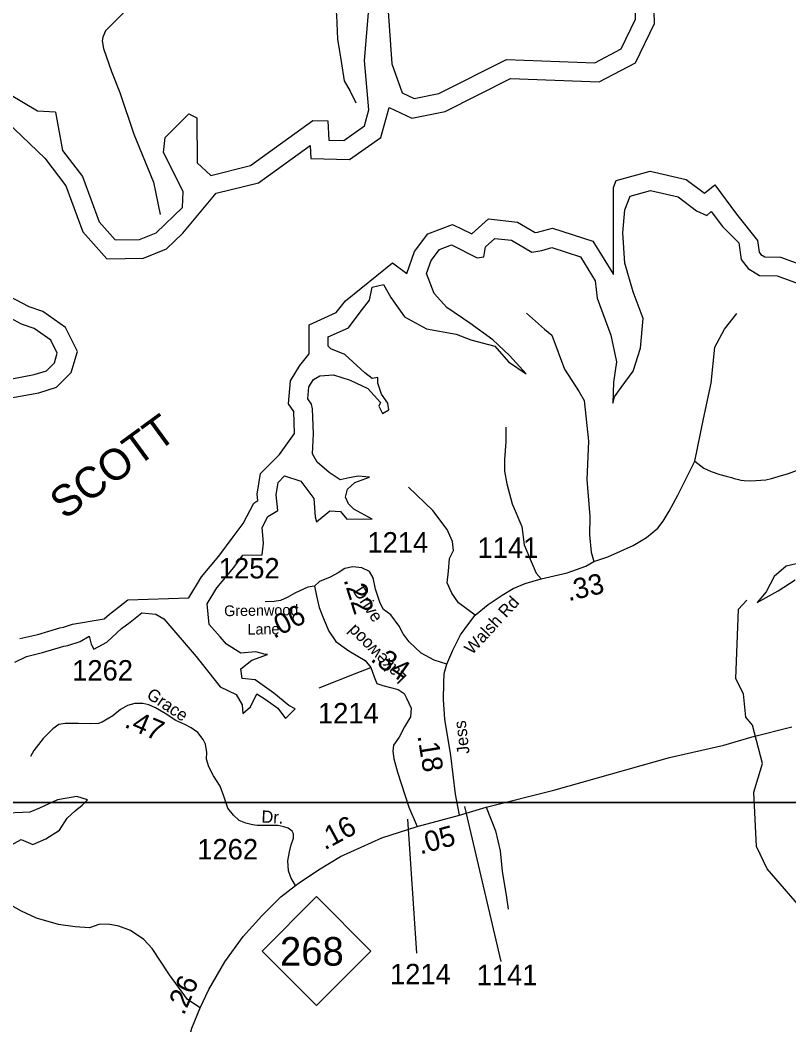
# Model space of a CAD drawing. Extents: x 1248089 to 1457196, y 820910 to 988753.
# Drawn here: x 1331201 to 1335904, y 867474 to 873625 of the extents above; entities that cross this region are included whole.
import ezdxf

# ---------------------------------------------------------------- set-up
doc = ezdxf.new("R2010")
doc.units = 0
for name, color, linetype in [('Exist Hydrographic Buffer Line', 7, 'Continuous'), ('Exist Hydrographic Misc Water Feature', 7, 'Continuous'), ('Exist Hydrographic Reservoir', 7, 'Continuous'), ('Exist Hydrographic Reservoir Label', 7, 'Continuous'), ('Exist Road Non-System Type 51', 7, 'Continuous'), ('Exist Road Primary NC Attributed', 7, 'Continuous'), ('Exist Road Primary NC Shield CELL', 7, 'Continuous'), ('Exist Road Primary NC Shield Number Label', 7, 'Continuous'), ('Exist Road Secondary Type 51 Attributed', 7, 'Continuous'), ('Exist Road Secondary Type 51 Label', 7, 'Continuous'), ('Map Preparation Inset Cut Line', 7, 'Continuous'), ('Prop CMT Slope Fill', 7, 'Continuous'), ('Prop GRAU CAT1 Cell', 7, 'Continuous'), ('Prop Lane Lines', 7, 'Continuous')]:
    doc.layers.add(name, color=color, linetype=linetype)

msp = doc.modelspace()

# ---------------------------------------------------------------- linework, layer by layer
at = {"layer": 'Exist Hydrographic Buffer Line'}
for points in [[(1333458, 873089.8), (1333597.3, 873025), (1333800.5, 873065.1), (1334201, 873267.3), (1334744.5, 873246.4), (1334964.9, 873364.2), (1335081.2, 873604.8), (1335076.2, 873833.3), (1334988.4, 874102.9)], [(1331068.6, 873048.8), (1331352.9, 872779.1), (1331480.9, 872611.2), (1331584.3, 872329.4), (1331731, 872162.9), (1331955.4, 872168.1), (1332096.1, 872224.8), (1332197.2, 872321.2), (1332401, 872564.5), (1332659, 872628.9), (1332975.5, 872856.5), (1332979.6, 872776.7), (1333216.1, 872772.2), (1333407.6, 872906.8), (1333458, 873089.8)], [(1332787.5, 870965.4), (1332880, 871093.5), (1332874.9, 871229.5), (1332843.5, 871276.6), (1332854.4, 871417.6), (1332912.8, 871511.1), (1332970.2, 871581.3), (1332970.2, 871759.1), (1333135.3, 871834.2), (1333191.2, 871907.3), (1333479.8, 872139.2), (1333566.1, 872074), (1333614, 872208.3), (1333694.9, 872316.3), (1333846.3, 872374.6), (1333963.7, 872315.9), (1334066.6, 872408.5), (1334243.8, 872388.8), (1334352.2, 872324.7), (1334367.2, 872327.5), (1334457.4, 872352.1), (1334704.9, 872272.2), (1334831, 872067.2), (1334831.1, 872600.8), (1334848.3, 872643.9), (1335055.5, 872700.4), (1335276.4, 872648.8), (1335387.4, 872565.5), (1335450.4, 872616), (1335584.3, 872437.4), (1335712.5, 872276.4)], [(1335712.5, 872276.4), (1335722.5, 872204.6), (1335733, 872190.6), (1335757.7, 872175.8), (1335853.3, 872172.7), (1336016.5, 872115.3)], [(1331144.5, 871312.1), (1331315.1, 871344.1), (1331423.4, 871377.4), (1331512.9, 871467), (1331551.5, 871595.9), (1331478.2, 871742.7), (1331340.3, 871841.3), (1331255.6, 871869.5), (1331136.7, 871933.6)], [(1332564.5, 870543.2), (1332630.9, 870668.6), (1332655.8, 870683.6), (1332652, 870723.3), (1332672, 870849.8), (1332787.5, 870965.4)], [(1331199.7, 869838.7), (1331308.3, 869864.7), (1331442.9, 869905.6), (1331466, 869909.4), (1331521.9, 869927.1), (1331715.6, 869959), (1331747.9, 869988.6), (1331803.1, 870031.1), (1331859.9, 870075.3), (1332233.3, 870088.4), (1332310.5, 870217.2), (1332417.1, 870344.3), (1332503.4, 870461.6), (1332564.5, 870543.2)]]:
    msp.add_lwpolyline(points, dxfattribs=at)
at = {"layer": 'Exist Hydrographic Misc Water Feature'}
for points in [[(1335640.9, 869358.5), (1335626.8, 869499.9), (1335578.9, 869592.8), (1335596.9, 870019.3), (1335647.9, 870074)], [(1335742.9, 869074.1), (1335680.9, 869308.4), (1335640.9, 869358.5)], [(1336339.9, 867785.1), (1336323.9, 867818.2), (1336257.9, 867836), (1336022.9, 868139.5), (1335770.9, 868430.1), (1335706.9, 868566), (1335688.9, 868898), (1335742.9, 869074.1)]]:
    msp.add_lwpolyline(points, dxfattribs=at)
at = {"layer": 'Exist Hydrographic Reservoir'}
for points in [[(1333308.7, 873377.5), (1333331.8, 873669.2), (1333374.8, 873724.2), (1333449.8, 873706.3), (1333474.8, 873357.8), (1333537.8, 873179.3), (1333611.8, 873144.9), (1333762.8, 873174.7), (1334175.8, 873383.2), (1334717.8, 873362.3), (1334877.8, 873447.9), (1334965.8, 873629.9), (1334961.8, 873813.9), (1334805.8, 874293), (1334694.8, 874521.7), (1334724.8, 875112), (1334638.8, 875356.7), (1334640.7, 875432.1)], [(1331416.7, 873061), (1331307.7, 873066.5), (1331135.7, 873168.4), (1331087.7, 873277.8), (1331067.7, 873471.7), (1331106.7, 873720.6), (1331076.7, 873862.3), (1330844.7, 874300.3), (1330723.7, 874470.1), (1330690.7, 874470.9)], [(1331416.7, 873061), (1331460.7, 872827.1), (1331582.7, 872667), (1331684.7, 872389.2), (1331781.8, 872279), (1331931.8, 872282.4), (1332032.8, 872323.1), (1332194.8, 872477.4), (1332197.8, 872575.9), (1332077.8, 872814.7), (1332088.8, 872906.3), (1332233.7, 873051.2), (1332282.7, 873027.2), (1332284.8, 872751.4), (1332366.7, 872674.3), (1332609.8, 872735), (1332991.8, 873009.7), (1333082.8, 873007.8), (1333088.8, 872889.5), (1333180.8, 872887.8), (1333307.8, 872977.1), (1333334.8, 873075), (1333308.7, 873377.5)], [(1333354.2, 870569), (1333242.9, 870630.5), (1333209, 870664.3), (1333192.1, 870703.8), (1333203.4, 870754.6), (1333248.5, 870794.1), (1333338.7, 870827.9), (1333271, 870833.5), (1333214.7, 870822.3), (1333158.3, 870811), (1333090.7, 870856.1), (1333017.4, 870918.1), (1332989.2, 870968.9), (1332994.9, 871093), (1332989.2, 871245.3), (1332983.6, 871273.5), (1332961.1, 871307.3), (1332966.7, 871380.6), (1332994.9, 871425.8), (1333034.3, 871448.3), (1333118.9, 871454), (1333220.3, 871420.1), (1333327.4, 871369.4), (1333406.3, 871284.8), (1333395, 871262.2), (1333417.6, 871217.1), (1333457, 871239.6), (1333451.4, 871279.1), (1333411.9, 871335.5), (1333389.4, 871403.2), (1333389.4, 871437), (1333355.6, 871431.4), (1333310.5, 871465.2), (1333186.5, 871578), (1333102, 871611.9), (1333085.1, 871628.8), (1333085.1, 871685.2), (1333209, 871741.6), (1333282.3, 871837.5), (1333338.7, 871910.8), (1333355.6, 871989.8), (1333423.2, 872006.7), (1333468.3, 871927.7), (1333552.8, 871809.3), (1333688.1, 871736), (1333868.5, 871702.1), (1333958.6, 871668.3), (1334105.2, 871628.8), (1334189.7, 871532.9), (1334296.8, 871459.6), (1334195.4, 871572.4), (1334093.9, 871668.3), (1333953, 871769.8), (1333812.1, 871865.7), (1333733.2, 871950.3), (1333688.1, 872074.4), (1333716.3, 872153.3), (1333767, 872221), (1333840.3, 872249.2), (1333998.1, 872170.3), (1334037.6, 872175.9), (1334048.8, 872237.9), (1334105.2, 872288.7), (1334206.6, 872277.4), (1334330.6, 872204.1), (1334392.6, 872215.4), (1334454.6, 872232.3), (1334629.3, 872175.9), (1334719.5, 872029.3), (1334730.8, 871922.1), (1334815.3, 871696.5), (1334849.1, 871532.9), (1334832.2, 871408.8), (1334826.6, 871279.1), (1334837.9, 871318.6), (1334877.3, 871375), (1334950.6, 871476.5), (1334995.7, 871617.5), (1335012.6, 871798), (1334950.6, 871961.6), (1334899.9, 872136.4), (1334888.6, 872322.5), (1334899.9, 872463.5), (1334933.7, 872548.1), (1335057.7, 872582), (1335226.8, 872542.5), (1335339.5, 872457.9), (1335401.5, 872429.7), (1335429.7, 872452.3), (1335497.3, 872362), (1335598.7, 872260.5)], [(1335598.7, 872260.5), (1335612.8, 872159.4), (1335654.6, 872103.8), (1335724.1, 872062), (1335831.9, 872058.5), (1335960.6, 872013.3)], [(1331149.5, 871429.9), (1331287.5, 871455.8), (1331362.3, 871478.8), (1331411.2, 871527.7), (1331428.5, 871585.3), (1331388.2, 871665.9), (1331287.5, 871737.8), (1331209.9, 871763.7), (1331097.7, 871824.2)], [(1332681.7, 870352.7), (1332689.7, 870424), (1332681.7, 870519.2), (1332717.4, 870586.6), (1332776.8, 870622.3), (1332767.7, 870719.7), (1332779.6, 870795), (1332819.2, 870834.7), (1332918.3, 870803), (1332997.5, 870695.9), (1333005.5, 870584.9), (1333013.4, 870553.1), (1333096.6, 870620.6), (1333160, 870616.6), (1333199.6, 870569), (1333302.7, 870573), (1333354.2, 870569)], [(1331168, 869694.4), (1331239.3, 869730.1), (1331338.4, 869753.9), (1331469.1, 869793.5), (1331492.9, 869797.5), (1331568.2, 869821.3), (1331623.7, 869853), (1331635.6, 869805.4), (1331651.4, 869773.7), (1331730.7, 869817.3), (1331821.8, 869900.6), (1331873.3, 869940.2), (1331944.7, 869995.8), (1332031.9, 869987.8), (1332079.4, 869960.1), (1332277.5, 869730.1), (1332424.2, 869543.7), (1332523.2, 869496.1), (1332558.9, 869432.7), (1332562.9, 869381.1), (1332610.4, 869420.8), (1332650, 869500.1), (1332705.5, 869464.4), (1332776.8, 869412.8), (1332824.4, 869349.4), (1332883.8, 869408.9), (1332844.2, 869428.7), (1332753.1, 869504), (1332638.1, 869587.3), (1332558.9, 869595.2), (1332551, 869654.7), (1332618.3, 869706.3), (1332713.4, 869742), (1332701.6, 869742), (1332642.1, 869757.8), (1332551, 869749.9), (1332463.8, 869805.4), (1332424.2, 869849), (1332356.8, 869924.4), (1332344.9, 870051.3), (1332404.3, 870150.4), (1332507.4, 870273.4), (1332562.9, 870348.7), (1332681.7, 870352.7)], [(1335974.8, 870302.6), (1335887.8, 870281.8), (1335814.8, 870219.1), (1335766.1, 870125.2), (1335710.5, 870059), (1335839.1, 870132.1), (1335943.5, 870198.2)], [(1331144.5, 868574.3), (1331207.9, 868610), (1331279.3, 868578.2), (1331358.5, 868613.9), (1331441.7, 868665.5), (1331489.3, 868740.8), (1331536.9, 868784.4), (1331580.4, 868820.1), (1331612.1, 868851.9), (1331548.7, 868871.7), (1331429.9, 868851.9), (1331318.9, 868800.3), (1331259.5, 868776.5), (1331077.2, 868768.6)]]:
    msp.add_lwpolyline(points, dxfattribs=at)
at = {"layer": 'Exist Road Non-System Type 51'}
for points in [[(1331887.5, 874491.2), (1331911.2, 874512.8), (1332167.6, 874566.7), (1332238.7, 874575.3), (1332303.4, 874577.5), (1332348.6, 874562.4), (1332396, 874521.4), (1332512.4, 874344.6), (1332732.1, 874122.5), (1332887.3, 873967.3), (1333031.6, 873809.9), (1333100, 873748.1), (1333128, 873720.1), (1333136.7, 873655.4), (1333143.1, 873508.8), (1333164.7, 873370.8), (1333184.1, 873252.2), (1333220.7, 873189.7), (1333255.1, 873119.4)], [(1331897.2, 872926.5), (1332016.3, 872632.3), (1332056.9, 872434.5)], [(1334299.4, 871830.6), (1334409.3, 871733.7), (1334453.8, 871697), (1334532.2, 871487.6), (1334621.2, 871348.8), (1334652.6, 871296.5), (1334678.7, 871047.8), (1334668.3, 870812.2), (1334686.5, 870585.9), (1334683.9, 870473.3), (1334694.3, 870368.6), (1334710, 870311)], [(1335329.2, 870925.7), (1335381.5, 871184.8), (1335428.6, 871402.1), (1335452.2, 871622), (1335509.7, 871732), (1335585.5, 871828)], [(1335329.2, 870925.7), (1335383.1, 870881.3), (1335428.7, 870862.4), (1335482.4, 870843.3), (1335520.2, 870832.5), (1335553.6, 870824.2), (1335570.2, 870819.4), (1335595, 870812.4), (1335610.9, 870808.3), (1335630.9, 870805.9), (1335670.9, 870805.1), (1335763.1, 870811.2), (1335797.3, 870818.5), (1335839.6, 870831.7), (1335902, 870850.5), (1335966.5, 870873.2), (1336033.2, 870907.9), (1336130.5, 870967.9), (1336217.7, 871028.2), (1336317.4, 871106.3), (1336396.8, 871174.7), (1336465.9, 871227.4), (1336510.6, 871260.5)], [(1334171.5, 871132.5), (1334171.5, 871043.4), (1334163.6, 870936.1), (1334163.6, 870862.8), (1334179.3, 870786.9), (1334210.7, 870663.8), (1334270.9, 870525.1), (1334284, 870412.5), (1334328.4, 870310.4), (1334357.2, 870239.7), (1334389.2, 870205.4)], [(1335170.9, 870618.6), (1335224.6, 870716.5), (1335282.1, 870831.7), (1335329.2, 870925.7)], [(1333984.8, 869982.7), (1333883.6, 870057.2), (1333841.7, 870117.4), (1333813, 870180.2), (1333820.8, 870250.9), (1333828.7, 870329.5), (1333852.2, 870379.2), (1333847, 870434.2), (1333813, 870507.5), (1333726.6, 870622.7), (1333577.5, 870766.7)], [(1333030.1, 869538.2), (1333246.5, 869623.8), (1333346.2, 869662.7)], [(1334051.2, 868806.2), (1334108.8, 868662.2), (1334137.5, 868539.1), (1334150.6, 868416.1), (1334176.8, 868253.8), (1334187.2, 868183.1)], [(1332301.5, 867579.3), (1332223.9, 867630.7), (1332114, 867779.9), (1332009.4, 867942.2), (1331957.1, 867997.2), (1331876, 868052.2), (1331805.3, 868078.4), (1331739.9, 868091.5), (1331682.4, 868088.8), (1331624.8, 868067.9), (1331538.5, 868075.7), (1331436.5, 868088.8), (1331300.4, 868128.1), (1331208.9, 868170), (1331125.1, 868217.1)]]:
    msp.add_lwpolyline(points, dxfattribs=at)
at = {"layer": 'Exist Road Primary NC Attributed'}
for points in [[(1333888.7, 868758.1), (1334051.2, 868806.2), (1334466, 868910.3), (1335174.1, 869111.6), (1335505.8, 869186.2), (1335680.3, 869238.5), (1335921.5, 869299.9)], [(1333630.6, 868688), (1333775.1, 868727.8), (1333888.7, 868758.1)], [(1332885.9, 868327.9), (1332907.9, 868345), (1333025.9, 868424.4), (1333161.4, 868505.7), (1333412.9, 868620), (1333630.6, 868688)], [(1332179.9, 867175.4), (1332208.6, 867290.8), (1332251.2, 867453.5), (1332301.5, 867579.3), (1332355.7, 867691.6), (1332452.4, 867860.1), (1332565.4, 868015.8), (1332679.6, 868141.7), (1332795.7, 868257.8), (1332885.9, 868327.9)]]:
    msp.add_lwpolyline(points, dxfattribs=at)
at = {"layer": 'Exist Road Primary NC Shield CELL'}
msp.add_lwpolyline([(1332681.5, 867926.7), (1333014.5, 868259.7), (1333347.5, 867926.7), (1333014.5, 867593.8)], close=True, dxfattribs=at)
at = {"layer": 'Exist Road Secondary Type 51 Attributed'}
for points in [[(1331833.1, 873668.5), (1331723.9, 873559.1), (1331707.7, 873521.3), (1331703.7, 873498.4), (1331710.4, 873451.1), (1331760.3, 873310.7), (1331811.1, 873181), (1331897.2, 872926.5)], [(1333812.4, 869681.8), (1333847.5, 869767.7), (1333895.8, 869862.6), (1333946.1, 869932.3), (1333984.8, 869982.7), (1334064.2, 870048.5), (1334149.3, 870104.7), (1334217, 870145.3), (1334290.5, 870176.3), (1334389.2, 870205.4), (1334547.9, 870242.1), (1334662, 870282.8), (1334710, 870311), (1334796.7, 870340.1), (1334951.5, 870407.9), (1335032.8, 870458.2), (1335102.4, 870514.4), (1335135.3, 870557), (1335170.9, 870618.6)], [(1333812.4, 869681.8), (1333733.1, 869707), (1333653.7, 869749.6), (1333582.1, 869819.3), (1333545.4, 869867.7), (1333519.3, 869915.1), (1333469, 869984.8), (1333424.5, 870017.8), (1333403.2, 870056.5), (1333376.1, 870141.7), (1333360.6, 870211.4), (1333337.4, 870250.1), (1333290.9, 870271.4), (1333236.8, 870279.2), (1333186.5, 870267.6), (1333145.8, 870240.5), (1333097.5, 870215.3), (1333031.7, 870188.2), (1333002.6, 870159.1)], [(1333002.6, 870159.1), (1332962.1, 870153.5), (1332886.6, 870118.6), (1332834.4, 870091.5), (1332793.7, 870072.2), (1332755, 870066.4), (1332699.1, 870063.5)], [(1333002.6, 870159.1), (1333014.3, 870101), (1333029.7, 870029.4), (1333061.7, 869951.3), (1333088.8, 869883.5), (1333133.3, 869821.5), (1333212.7, 869763.4), (1333311.4, 869705.3), (1333346.2, 869662.7), (1333367.5, 869604.6), (1333382.9, 869564), (1333419.7, 869552.4), (1333514.5, 869527.2), (1333551.3, 869502), (1333564.8, 869474.9), (1333593.8, 869412.9), (1333590, 869360.6), (1333553.2, 869298), (1333520.3, 869236), (1333485.5, 869187.6), (1333481.6, 869150.8), (1333487.4, 869102.4), (1333508.7, 869021.1), (1333578.4, 868808.1), (1333630.6, 868688)], [(1333888.7, 868758.1), (1333864.9, 868886.4), (1333835.9, 869122.7), (1333799.2, 869345.4), (1333791.4, 869465.4), (1333793.3, 869566.1), (1333795.3, 869625.4), (1333812.4, 869681.8)], [(1332885.9, 868327.9), (1332856.8, 868377.1), (1332842.6, 868417.9), (1332837.9, 868479.2), (1332848.9, 868534.2), (1332859.9, 868576.6), (1332872.5, 868617.4), (1332872.5, 868630), (1332872.5, 868644.1), (1332864.6, 868659.8), (1332841.1, 868678.6), (1332814.4, 868686.5), (1332776.7, 868694.3), (1332745.3, 868695.9), (1332687.3, 868695.9), (1332651.2, 868695.9), (1332622.9, 868699.1), (1332582.1, 868710.1), (1332541.3, 868725.8), (1332506.8, 868758.7), (1332470.7, 868801.1), (1332447.1, 868875), (1332424, 868935.4), (1332384.8, 868998.2), (1332354.9, 869053.2), (1332340.8, 869100.3), (1332342.4, 869142.7), (1332334.5, 869193), (1332320.4, 869221.2), (1332289, 869263.6), (1332248.2, 869291.9), (1332209, 869313.9), (1332154.1, 869337.5), (1332088.1, 869381.4), (1332028.5, 869416), (1331987.7, 869433.3), (1331951.6, 869442.7), (1331903.6, 869440.9), (1331858.1, 869429.9), (1331815.7, 869404.8), (1331768.6, 869367.1), (1331734.1, 869346.6), (1331702.7, 869327.8), (1331680.7, 869319.9), (1331633.6, 869316.8), (1331558.3, 869319.9), (1331476.7, 869318.4), (1331437.5, 869313.7), (1331401.4, 869287), (1331341.7, 869227.3), (1331285.6, 869153.5), (1331263.6, 869117.4)]]:
    msp.add_lwpolyline(points, dxfattribs=at)
at = {"layer": 'Map Preparation Inset Cut Line'}
for points in [[(1313026.2, 913085.2), (1388709.5, 913085.2), (1388709.5, 884379.9), (1373500.6, 884376.6), (1373500.6, 868836.7), (1313026.2, 868836.7)], [(1313026.2, 824588.2), (1313026.2, 868836.7), (1388709.5, 868836.7), (1388709.5, 835631.5), (1373500.6, 835631.5), (1373500.6, 824588.2)]]:
    msp.add_lwpolyline(points, close=True, dxfattribs=at)
at = {"layer": 'Prop Lane Lines'}
for p, q in [((1333919.9, 868810.6), (1334142.9, 867862.7)), ((1333570.1, 868734.6), (1333625.9, 867913.4))]:
    msp.add_line(p, q, dxfattribs=at)

# ---------------------------------------------------------------- texts
at = {"layer": 'Exist Hydrographic Reservoir Label'}
msp.add_text('SCOTT', height=190, rotation=36.17409, dxfattribs=at).set_placement((1331473.6, 870562.9))
at = {"layer": 'Exist Road Primary NC Shield Number Label'}
msp.add_text('268', height=175, dxfattribs=at).set_placement((1332790.6, 867837))
at = {"layer": 'Exist Road Secondary Type 51 Label'}
for s, height, rotation, p in [('Drive', 75, 303.42801, (1333234.7, 870127.4)), ('Walsh Rd', 75, 47.49951, (1333966.4, 869736)), ('Greenwood ', 65.62, 0.824, (1332449.3, 869975.9)), ('Lane', 65.62, 0.824, (1332592.4, 869863.1)), ('Lakewood ', 75, 134.85797, (1333571.1, 869606.9)), ('Grace', 75, 326.29168, (1331969, 869479.5)), ('Jess ', 75, 96.94697, (1333951.4, 869136.2)), ('Dr.', 75, 357.13685, (1332675.8, 868712.9))]:
    msp.add_text(s, height=height, rotation=rotation, dxfattribs=at).set_placement(p)
at = {"layer": 'Prop CMT Slope Fill'}
for s, rotation, p in [('.16', 28.31231, (1333064.2, 868541.9)), ('.05', 15.38981, (1333649.6, 868517.1)), ('.26', 66.31079, (1332202.1, 867528.6))]:
    msp.add_text(s, height=125, rotation=rotation, dxfattribs=at).set_placement(p)
at = {"layer": 'Prop GRAU CAT1 Cell'}
for s, rotation, p in [('.33', 13.05556, (1334556, 870067.6)), ('.22', 287.63724, (1333178.4, 870198.8)), ('.06', 27.42635, (1332753.2, 869836.2)), ('.34', 325.59789, (1333338.6, 869704.8)), ('.47', 336.78718, (1331833, 869299.7)), ('.18', 279.37411, (1333630.9, 869243.6))]:
    msp.add_text(s, height=125, rotation=rotation, dxfattribs=at).set_placement(p)
at = {"layer": 'Prop Lane Lines'}
for s, p in [('1214', (1333326, 870365.7)), ('1141', (1333999.2, 870332.9)), ('1252', (1332416.8, 870207.1)), ('1262', (1331519.4, 869582.3)), ('1214', (1333022.9, 869319.8)), ('1262', (1332284.8, 868487.4)), ('1214', (1333463.9, 867723.1)), ('1141', (1333994.1, 867717.3))]:
    msp.add_text(s, height=125, dxfattribs=at).set_placement(p)

doc.saveas('drawing.dxf')
